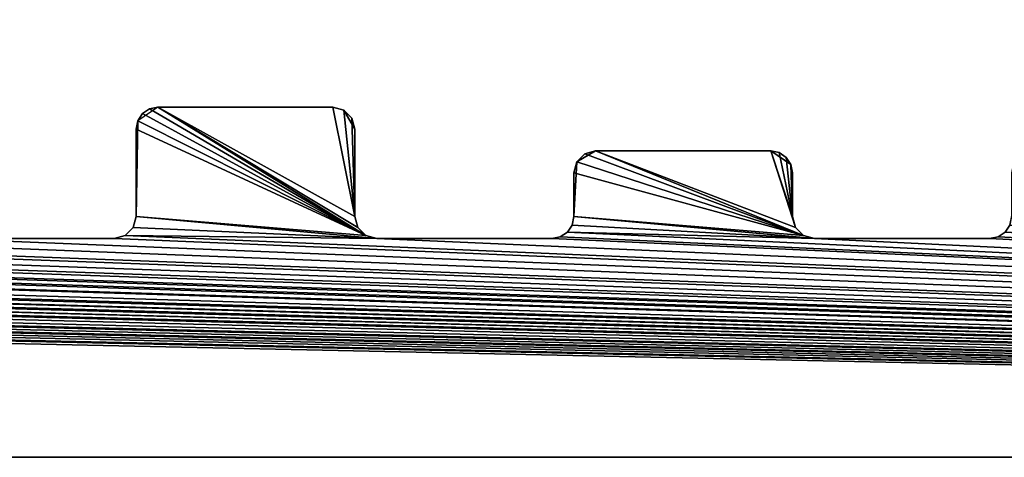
# Model space of a CAD drawing. Extents: x 0 to 122, y 0 to 122.
# Tile 264 of 656: x 60 to 71, y 0 to 5. Entities that reach past the tile are written whole.
import ezdxf

# ---------------------------------------------------------------- set-up
doc = ezdxf.new("R2010")
doc.units = 0
doc.header["$LTSCALE"] = 25.4
doc.layers.get('0').update_dxf_attribs({"color": 13, "linetype": 'CONTINUOUS'})

# ---------------------------------------------------------------- blocks, each defined once
blk = doc.blocks.new('GROOVE-I-7792-7793_STL_2')
at = {"color": 250}
for p, q in [((80.251, -55.25, 125), (80.02, -55.404, 125)), ((80.02, -55.404), (80.074, -55.323)), ((80.02, -55.404), (80.074, -55.323)), ((80.074, -55.323, 125), (80.02, -55.404, 125)), ((80.074, -55.323), (80.155, -55.269)), ((80.074, -55.323), (80.155, -55.269)), ((80.155, -55.269, 125), (80.074, -55.323, 125)), ((80.074, -55.323), (80.074, -55.323, 125)), ((80.074, -55.323), (80.074, -55.323, 125)), ((80.155, -55.269), (80.251, -55.25)), ((80.155, -55.269), (80.251, -55.25)), ((80.251, -55.25, 125), (80.155, -55.269, 125)), ((80.155, -55.269), (80.155, -55.269, 125)), ((80.155, -55.269), (80.155, -55.269, 125)), ((82.251, -55.25, 125), (80.251, -55.25, 125)), ((80.251, -55.25), (82.251, -55.25)), ((80.251, -55.25, 125), (80.251, -55.25)), ((82.251, -55.25, 125), (80.251, -55.25, 125)), ((80.251, -55.25), (82.251, -55.25)), ((80.251, -55.25, 125), (80.251, -55.25)), ((82.376, -55.283, 125), (82.251, -55.25, 125)), ((82.251, -55.25), (82.376, -55.283)), ((82.251, -55.25, 125), (82.251, -55.25)), ((82.251, -55.25), (82.376, -55.283)), ((82.251, -55.25, 125), (82.251, -55.25)), ((82.376, -55.283, 125), (82.251, -55.25, 125)), ((82.376, -55.283, 125), (82.501, -55.5, 125)), ((82.376, -55.283), (82.468, -55.375)), ((82.376, -55.283), (82.468, -55.375)), ((82.376, -55.283), (82.376, -55.283, 125)), ((82.468, -55.375, 125), (82.376, -55.283, 125)), ((82.376, -55.283), (82.376, -55.283, 125)), ((80.02, -55.404, 125), (80.001, -55.5, 125)), ((80.001, -55.5), (80.02, -55.404)), ((80.001, -55.5), (80.02, -55.404)), ((80.02, -55.404, 125), (80.001, -55.5, 125)), ((80.02, -55.404), (80.02, -55.404, 125)), ((80.02, -55.404), (80.02, -55.404, 125)), ((82.468, -55.375), (82.501, -55.5)), ((82.468, -55.375), (82.501, -55.5)), ((82.468, -55.375), (82.468, -55.375, 125)), ((82.501, -55.5, 125), (82.468, -55.375, 125)), ((82.468, -55.375), (82.468, -55.375, 125)), ((80.001, -55.5, 125), (80.001, -56.5, 125)), ((80.001, -56.5), (80.001, -55.5)), ((80.001, -55.5, 125), (80.001, -56.5, 125)), ((80.001, -55.5, 125), (80.001, -55.5)), ((80.001, -56.5), (80.001, -55.5)), ((80.001, -55.5, 125), (80.001, -55.5)), ((82.501, -56.5, 125), (82.501, -55.5, 125)), ((82.501, -55.5), (82.501, -56.5)), ((82.501, -55.5, 125), (82.501, -55.5)), ((82.501, -56.5, 125), (82.501, -55.5, 125)), ((82.501, -55.5), (82.501, -56.5)), ((82.501, -55.5, 125), (82.501, -55.5)), ((85.035, -55.875, 125), (85.251, -55.75, 125)), ((85.126, -55.783), (85.251, -55.75)), ((85.126, -55.783), (85.251, -55.75)), ((85.251, -55.75, 125), (85.126, -55.783, 125)), ((87.251, -55.75, 125), (85.251, -55.75, 125)), ((85.251, -55.75), (87.251, -55.75)), ((85.251, -55.75, 125), (85.251, -55.75)), ((87.251, -55.75, 125), (85.251, -55.75, 125)), ((85.251, -55.75), (87.251, -55.75)), ((85.251, -55.75, 125), (85.251, -55.75)), ((87.251, -55.75, 125), (87.482, -55.904, 125)), ((87.251, -55.75), (87.347, -55.769)), ((87.251, -55.75, 125), (87.251, -55.75)), ((87.251, -55.75), (87.347, -55.769)), ((87.251, -55.75, 125), (87.251, -55.75)), ((87.347, -55.769, 125), (87.251, -55.75, 125)), ((87.347, -55.769), (87.428, -55.823)), ((87.347, -55.769), (87.428, -55.823)), ((87.347, -55.769), (87.347, -55.769, 125)), ((87.428, -55.823, 125), (87.347, -55.769, 125)), ((87.347, -55.769), (87.347, -55.769, 125)), ((85.035, -55.875, 125), (85.001, -56, 125)), ((85.001, -56), (85.035, -55.875)), ((85.001, -56), (85.035, -55.875)), ((85.035, -55.875, 125), (85.001, -56, 125)), ((85.035, -55.875), (85.126, -55.783)), ((85.035, -55.875), (85.126, -55.783)), ((85.126, -55.783, 125), (85.035, -55.875, 125)), ((85.035, -55.875), (85.035, -55.875, 125)), ((85.035, -55.875), (85.035, -55.875, 125)), ((85.126, -55.783), (85.126, -55.783, 125)), ((85.126, -55.783), (85.126, -55.783, 125)), ((87.428, -55.823), (87.482, -55.904)), ((87.428, -55.823), (87.482, -55.904)), ((87.428, -55.823), (87.428, -55.823, 125)), ((87.482, -55.904, 125), (87.428, -55.823, 125)), ((87.428, -55.823), (87.428, -55.823, 125)), ((85.001, -56, 125), (85.001, -56.5, 125)), ((85.001, -56.5), (85.001, -56)), ((85.001, -56, 125), (85.001, -56.5, 125)), ((85.001, -56, 125), (85.001, -56)), ((85.001, -56.5), (85.001, -56)), ((85.001, -56, 125), (85.001, -56)), ((87.501, -56, 125), (87.482, -55.904, 125)), ((87.482, -55.904), (87.501, -56)), ((87.482, -55.904), (87.501, -56)), ((87.482, -55.904), (87.482, -55.904, 125)), ((87.501, -56, 125), (87.482, -55.904, 125)), ((87.482, -55.904), (87.482, -55.904, 125)), ((87.501, -56.5, 125), (87.501, -56, 125)), ((87.501, -56), (87.501, -56.5)), ((87.501, -56, 125), (87.501, -56)), ((87.501, -56.5, 125), (87.501, -56, 125)), ((87.501, -56), (87.501, -56.5)), ((87.501, -56, 125), (87.501, -56)), ((80.001, -56.5, 125), (79.968, -56.625, 125)), ((79.968, -56.625), (80.001, -56.5)), ((79.968, -56.625), (80.001, -56.5)), ((80.001, -56.5, 125), (79.968, -56.625, 125)), ((80.001, -56.5, 125), (80.001, -56.5)), ((80.001, -56.5, 125), (80.001, -56.5)), ((82.535, -56.625, 125), (82.501, -56.5, 125)), ((82.501, -56.5), (82.535, -56.625)), ((82.501, -56.5, 125), (82.501, -56.5)), ((82.501, -56.5), (82.535, -56.625)), ((82.501, -56.5, 125), (82.501, -56.5)), ((82.535, -56.625, 125), (82.501, -56.5, 125)), ((85.001, -56.5, 125), (84.982, -56.596, 125)), ((84.982, -56.596), (85.001, -56.5)), ((84.982, -56.596), (85.001, -56.5)), ((85.001, -56.5, 125), (84.982, -56.596, 125)), ((85.001, -56.5, 125), (85.001, -56.5)), ((85.001, -56.5, 125), (85.001, -56.5)), ((87.535, -56.625, 125), (87.501, -56.5, 125)), ((87.501, -56.5), (87.535, -56.625)), ((87.501, -56.5, 125), (87.501, -56.5)), ((87.501, -56.5), (87.535, -56.625)), ((87.501, -56.5, 125), (87.501, -56.5)), ((87.535, -56.625, 125), (87.501, -56.5, 125)), ((79.968, -56.625, 125), (79.876, -56.717, 125)), ((79.876, -56.717), (79.968, -56.625)), ((79.876, -56.717), (79.968, -56.625)), ((79.968, -56.625, 125), (79.876, -56.717, 125)), ((79.968, -56.625), (79.968, -56.625, 125)), ((79.968, -56.625), (79.968, -56.625, 125)), ((82.626, -56.717, 125), (82.535, -56.625, 125)), ((82.535, -56.625), (82.626, -56.717)), ((82.535, -56.625), (82.626, -56.717)), ((82.535, -56.625), (82.535, -56.625, 125)), ((82.626, -56.717, 125), (82.535, -56.625, 125)), ((82.535, -56.625), (82.535, -56.625, 125)), ((84.928, -56.677, 125), (84.847, -56.731, 125)), ((84.847, -56.731), (84.928, -56.677)), ((84.847, -56.731), (84.928, -56.677)), ((84.928, -56.677, 125), (84.847, -56.731, 125)), ((84.982, -56.596, 125), (84.928, -56.677, 125)), ((84.928, -56.677), (84.982, -56.596)), ((84.928, -56.677), (84.982, -56.596)), ((84.982, -56.596, 125), (84.928, -56.677, 125)), ((84.928, -56.677), (84.928, -56.677, 125)), ((84.928, -56.677), (84.928, -56.677, 125)), ((84.982, -56.596), (84.982, -56.596, 125)), ((84.982, -56.596), (84.982, -56.596, 125)), ((87.626, -56.717, 125), (87.535, -56.625, 125)), ((87.535, -56.625), (87.626, -56.717)), ((87.535, -56.625), (87.626, -56.717)), ((87.535, -56.625), (87.535, -56.625, 125)), ((87.626, -56.717, 125), (87.535, -56.625, 125)), ((87.535, -56.625), (87.535, -56.625, 125)), ((89.928, -56.677, 125), (89.847, -56.731, 125)), ((89.847, -56.731), (89.928, -56.677)), ((89.847, -56.731), (89.928, -56.677)), ((89.928, -56.677, 125), (89.847, -56.731, 125)), ((79.751, -56.75, 125), (77.751, -56.75, 125)), ((77.751, -56.75), (79.751, -56.75)), ((79.751, -56.75, 125), (77.751, -56.75, 125)), ((77.751, -56.75), (79.751, -56.75)), ((79.876, -56.717, 125), (79.751, -56.75, 125)), ((79.751, -56.75), (79.876, -56.717)), ((79.751, -56.75), (79.876, -56.717)), ((79.876, -56.717, 125), (79.751, -56.75, 125)), ((79.751, -56.75, 125), (79.751, -56.75)), ((79.751, -56.75, 125), (79.751, -56.75)), ((79.876, -56.717), (79.876, -56.717, 125)), ((79.876, -56.717), (79.876, -56.717, 125)), ((82.751, -56.75, 125), (82.626, -56.717, 125)), ((82.626, -56.717), (82.751, -56.75)), ((82.626, -56.717), (82.751, -56.75)), ((82.626, -56.717), (82.626, -56.717, 125)), ((82.751, -56.75, 125), (82.626, -56.717, 125)), ((82.626, -56.717), (82.626, -56.717, 125)), ((84.751, -56.75, 125), (82.751, -56.75, 125)), ((82.751, -56.75), (84.751, -56.75)), ((82.751, -56.75, 125), (82.751, -56.75)), ((84.751, -56.75, 125), (82.751, -56.75, 125)), ((82.751, -56.75), (84.751, -56.75)), ((82.751, -56.75, 125), (82.751, -56.75)), ((84.847, -56.731, 125), (84.751, -56.75, 125)), ((84.751, -56.75), (84.847, -56.731)), ((84.751, -56.75), (84.847, -56.731)), ((84.847, -56.731, 125), (84.751, -56.75, 125)), ((84.751, -56.75, 125), (84.751, -56.75)), ((84.751, -56.75, 125), (84.751, -56.75)), ((84.847, -56.731), (84.847, -56.731, 125)), ((84.847, -56.731), (84.847, -56.731, 125)), ((87.751, -56.75, 125), (87.626, -56.717, 125)), ((87.626, -56.717), (87.751, -56.75)), ((87.626, -56.717), (87.751, -56.75)), ((87.626, -56.717), (87.626, -56.717, 125)), ((87.751, -56.75, 125), (87.626, -56.717, 125)), ((87.626, -56.717), (87.626, -56.717, 125)), ((89.751, -56.75, 125), (87.751, -56.75, 125)), ((87.751, -56.75), (89.751, -56.75)), ((87.751, -56.75, 125), (87.751, -56.75)), ((89.751, -56.75, 125), (87.751, -56.75, 125)), ((87.751, -56.75), (89.751, -56.75)), ((87.751, -56.75, 125), (87.751, -56.75)), ((89.847, -56.731, 125), (89.751, -56.75, 125)), ((89.751, -56.75), (89.847, -56.731)), ((89.751, -56.75), (89.847, -56.731)), ((89.847, -56.731, 125), (89.751, -56.75, 125)), ((89.751, -56.75, 125), (89.751, -56.75)), ((89.751, -56.75, 125), (89.751, -56.75)), ((89.847, -56.731), (89.847, -56.731, 125)), ((89.847, -56.731), (89.847, -56.731, 125)), ((18.501, -59.25, 125), (139.501, -59.25, 125)), ((139.501, -59.25), (18.501, -59.25)), ((18.501, -59.25, 125), (139.501, -59.25, 125)), ((139.501, -59.25), (18.501, -59.25))]:
    blk.add_line(p, q, dxfattribs=at)
mesh = blk.add_polyface(dxfattribs=at)
corners = [(22.251, -56.75, 125), (18.501, -59.25, 125), (139.501, -59.25, 125), (24.751, -56.75, 125), (24.847, -56.731, 125), (24.928, -56.677, 125), (30.251, -56.75, 125), (32.251, -56.75, 125), (32.347, -56.731, 125), (35.251, -56.75, 125), (55.155, -55.769, 125), (60.251, -56.75, 125), (60.155, -56.731, 125), (57.468, -55.625, 125), (57.501, -55.5, 125), (60.074, -56.677, 125), (57.501, -54.5, 125), (57.535, -54.375, 125), (57.751, -54.25, 125), (60.02, -56.596, 125), (60.001, -56.5, 125), (59.751, -54.25, 125), (59.982, -54.404, 125), (62.428, -56.677, 125), (65.251, -56.75, 125), (62.482, -56.596, 125), (62.501, -56.5, 125), (65.155, -56.731, 125), (62.501, -55, 125), (65.074, -56.677, 125), (62.655, -54.769, 125), (62.751, -54.75, 125), (65.02, -56.596, 125), (65.001, -56.5, 125), (64.751, -54.75, 125), (64.876, -54.783, 125), (67.376, -56.717, 125), (70.251, -56.75, 125), (67.468, -56.625, 125), (67.501, -56.5, 125), (70.155, -56.731, 125), (67.501, -56, 125), (67.52, -55.904, 125), (67.751, -55.75, 125), (70.074, -56.677, 125), (70.02, -56.596, 125), (69.751, -55.75, 125), (70.001, -56.5, 125), (69.928, -55.823, 125), (70.001, -56, 125), (65.001, -55, 125), (60.001, -54.5, 125)]
mesh.append_faces([[corners[k] for k in face] for face in [(0, 2, 3), (3, 2, 4), (4, 2, 5), (6, 2, 7), (7, 2, 8), (13, 12, 14), (16, 15, 17), (17, 15, 18), (21, 20, 22), (23, 24, 25), (25, 24, 26), (26, 27, 28), (28, 29, 30), (30, 29, 31), (31, 33, 34), (34, 33, 35), (36, 37, 38), (38, 37, 39), (39, 40, 41), (41, 40, 42), (42, 40, 43), (43, 45, 46), (46, 47, 48)]], dxfattribs={"vtx0": -1, "vtx1": -1, "color": 250})
mesh.append_faces([[corners[k] for k in face] for face in [(5, 2, 6), (8, 2, 9)]], dxfattribs={"vtx0": -1, "vtx1": -1, "vtx2": -1, "color": 250})
mesh.append_faces([[corners[k] for k in face] for face in [(0, 1, 2), (10, 11, 12), (14, 12, 15), (18, 15, 19), (18, 19, 20), (26, 24, 27), (28, 27, 29), (31, 29, 32), (31, 32, 33), (39, 37, 40), (43, 40, 44), (43, 44, 45), (46, 45, 47)]], dxfattribs={"vtx0": -1, "vtx2": -1, "color": 250})
mesh.append_faces([[corners[k] for k in face] for face in [(49, 48, 47), (50, 35, 33), (51, 22, 20)]], dxfattribs={"vtx1": -1, "color": 250})
mesh = blk.add_polyface(dxfattribs=at)
corners = [(55.02, -55.904), (55.001, -56.5), (55.001, -56), (57.535, -54.375), (57.501, -55.5), (57.501, -54.5), (62.52, -54.904), (62.501, -56.5), (62.501, -55), (18.501, -59.25), (22.251, -56.75), (139.501, -59.25), (24.751, -56.75), (24.847, -56.731), (24.928, -56.677), (30.251, -56.75), (52.751, -56.75), (50.001, -56.5), (52.655, -56.731), (50.251, -55.25), (52.574, -56.677), (52.52, -56.596), (52.251, -55.25), (52.501, -56.5), (52.347, -55.269), (52.428, -55.323), (52.482, -55.404), (52.501, -55.5), (60.251, -56.75), (54.982, -56.596), (55.074, -55.823), (55.155, -55.769), (60.155, -56.731), (55.251, -55.75), (57.251, -55.75), (57.376, -55.717), (57.468, -55.625), (60.074, -56.677), (57.626, -54.283), (57.751, -54.25), (60.02, -56.596), (60.001, -56.5), (59.751, -54.25), (59.847, -54.269), (59.928, -54.323), (59.982, -54.404), (60.001, -54.5), (65.251, -56.75), (62.428, -56.677), (62.482, -56.596), (65.155, -56.731), (65.074, -56.677), (62.574, -54.823), (62.655, -54.769), (62.751, -54.75), (65.02, -56.596), (65.001, -56.5), (64.751, -54.75), (64.876, -54.783), (64.968, -54.875)]
mesh.append_faces([[corners[k] for k in face] for face in [(0, 1, 2), (3, 4, 5), (6, 7, 8), (23, 26, 27), (41, 45, 46)]], dxfattribs={"vtx0": -1, "color": 250})
mesh.append_faces([[corners[k] for k in face] for face in [(9, 10, 11), (16, 17, 18), (18, 19, 20), (21, 22, 23), (28, 31, 32), (32, 4, 37), (37, 39, 40), (40, 39, 41), (47, 7, 50), (50, 7, 51), (51, 54, 55), (55, 54, 56)]], dxfattribs={"vtx0": -1, "vtx1": -1, "color": 250})
mesh.append_faces([[corners[k] for k in face] for face in [(11, 14, 15), (28, 1, 0), (37, 4, 3), (51, 7, 6)]], dxfattribs={"vtx0": -1, "vtx1": -1, "vtx2": -1, "color": 250})
mesh.append_faces([[corners[k] for k in face] for face in [(11, 10, 12), (11, 12, 13), (11, 13, 14), (23, 22, 24), (23, 24, 25), (23, 25, 26), (28, 29, 1), (28, 0, 30), (28, 30, 31), (32, 31, 33), (32, 33, 34), (32, 34, 35), (32, 35, 36), (32, 36, 4), (37, 3, 38), (37, 38, 39), (41, 39, 42), (41, 42, 43), (41, 43, 44), (41, 44, 45), (47, 48, 49), (47, 49, 7), (51, 6, 52), (51, 52, 53), (51, 53, 54), (56, 54, 57), (56, 57, 58), (56, 58, 59)]], dxfattribs={"vtx0": -1, "vtx2": -1, "color": 250})
mesh = blk.add_polyface(dxfattribs=at)
corners = [(54.982, -56.596, 125), (139.501, -59.25, 125), (60.251, -56.75, 125), (62.251, -56.75, 125), (62.347, -56.731, 125), (62.428, -56.677, 125), (65.251, -56.75, 125), (67.251, -56.75, 125), (67.376, -56.717, 125), (70.251, -56.75, 125), (72.251, -56.75, 125), (72.376, -56.717, 125), (72.468, -56.625, 125), (84.928, -56.677, 125), (87.751, -56.75, 125), (84.982, -56.596, 125), (85.001, -56.5, 125), (87.626, -56.717, 125), (85.001, -56, 125), (85.035, -55.875, 125), (85.251, -55.75, 125), (87.535, -56.625, 125), (87.251, -55.75, 125), (87.501, -56.5, 125), (87.482, -55.904, 125), (90.001, -56.5, 125), (95.251, -56.75, 125), (90.001, -56, 125), (90.02, -55.904, 125), (90.074, -55.823, 125), (90.155, -55.769, 125), (95.155, -56.731, 125), (90.251, -55.75, 125), (92.251, -55.75, 125), (92.376, -55.717, 125), (92.468, -55.625, 125), (92.501, -55.5, 125), (95.074, -56.677, 125), (92.501, -54.5, 125), (92.535, -54.375, 125), (92.751, -54.25, 125), (95.02, -56.596, 125), (95.001, -56.5, 125), (94.751, -54.25, 125), (94.876, -54.283, 125), (95.001, -54.5, 125), (87.501, -56, 125)]
mesh.append_faces([[corners[k] for k in face] for face in [(2, 1, 3), (3, 1, 4), (4, 1, 5), (6, 1, 7), (7, 1, 8), (9, 1, 10), (10, 1, 11), (11, 1, 12), (13, 14, 15), (15, 14, 16), (16, 17, 18), (18, 17, 19), (19, 17, 20), (20, 21, 22), (22, 23, 24), (25, 26, 27), (27, 26, 28), (28, 26, 29), (29, 26, 30), (30, 31, 32), (32, 31, 33), (33, 31, 34), (34, 31, 35), (35, 31, 36), (36, 37, 38), (38, 37, 39), (39, 37, 40), (40, 42, 43), (43, 42, 44)]], dxfattribs={"vtx0": -1, "vtx1": -1, "color": 250})
mesh.append_faces([[corners[k] for k in face] for face in [(0, 1, 2), (5, 1, 6), (8, 1, 9)]], dxfattribs={"vtx0": -1, "vtx1": -1, "vtx2": -1, "color": 250})
mesh.append_faces([[corners[k] for k in face] for face in [(16, 14, 17), (20, 17, 21), (22, 21, 23), (30, 26, 31), (36, 31, 37), (40, 37, 41), (40, 41, 42)]], dxfattribs={"vtx0": -1, "vtx2": -1, "color": 250})
mesh.append_faces([[corners[k] for k in face] for face in [(45, 44, 42), (46, 24, 23)]], dxfattribs={"vtx1": -1, "color": 250})
mesh = blk.add_polyface(dxfattribs=at)
corners = [(85.035, -55.875), (85.001, -56.5), (85.001, -56), (92.535, -54.375), (92.501, -55.5), (92.501, -54.5), (97.535, -55.875), (97.501, -56.5), (97.501, -56), (139.501, -59.25), (54.982, -56.596), (60.251, -56.75), (62.251, -56.75), (62.347, -56.731), (62.428, -56.677), (65.251, -56.75), (67.251, -56.75), (67.376, -56.717), (70.251, -56.75), (77.751, -56.75), (79.751, -56.75), (87.751, -56.75), (84.928, -56.677), (84.982, -56.596), (87.626, -56.717), (85.126, -55.783), (85.251, -55.75), (87.535, -56.625), (87.251, -55.75), (87.501, -56.5), (87.347, -55.769), (87.428, -55.823), (87.482, -55.904), (87.501, -56), (95.251, -56.75), (89.982, -56.596), (90.155, -55.769), (95.155, -56.731), (90.251, -55.75), (92.251, -55.75), (92.376, -55.717), (92.468, -55.625), (95.074, -56.677), (92.626, -54.283), (92.751, -54.25), (95.02, -56.596), (95.001, -56.5), (94.751, -54.25), (94.876, -54.283), (94.968, -54.375), (95.001, -54.5), (100.251, -56.75), (97.482, -56.596), (100.155, -56.731), (97.626, -55.783), (97.751, -55.75), (100.074, -56.677), (100.02, -56.596), (99.751, -55.75)]
mesh.append_faces([[corners[k] for k in face] for face in [(0, 1, 2), (3, 4, 5), (6, 7, 8), (29, 32, 33), (46, 49, 50)]], dxfattribs={"vtx0": -1, "color": 250})
mesh.append_faces([[corners[k] for k in face] for face in [(21, 1, 24), (24, 26, 27), (27, 28, 29), (34, 36, 37), (37, 4, 42), (42, 44, 45), (45, 44, 46), (56, 55, 57)]], dxfattribs={"vtx0": -1, "vtx1": -1, "color": 250})
mesh.append_faces([[corners[k] for k in face] for face in [(9, 10, 11), (9, 14, 15), (9, 17, 18), (24, 1, 0), (42, 4, 3), (53, 7, 6)]], dxfattribs={"vtx0": -1, "vtx1": -1, "vtx2": -1, "color": 250})
mesh.append_faces([[corners[k] for k in face] for face in [(9, 11, 12), (9, 12, 13), (9, 13, 14), (9, 15, 16), (9, 16, 17), (9, 18, 19), (9, 19, 20), (21, 22, 23), (21, 23, 1), (24, 0, 25), (24, 25, 26), (27, 26, 28), (29, 28, 30), (29, 30, 31), (29, 31, 32), (34, 35, 36), (37, 36, 38), (37, 38, 39), (37, 39, 40), (37, 40, 41), (37, 41, 4), (42, 3, 43), (42, 43, 44), (46, 44, 47), (46, 47, 48), (46, 48, 49), (51, 52, 7), (53, 6, 54), (53, 54, 55), (57, 55, 58)]], dxfattribs={"vtx0": -1, "vtx2": -1, "color": 250})
mesh = blk.add_polyface(dxfattribs=at)
corners = [(67.52, -55.904), (67.501, -56.5), (67.501, -56), (80.02, -55.404), (80.001, -56.5), (80.001, -55.5), (139.501, -59.25), (30.251, -56.75), (32.251, -56.75), (32.347, -56.731), (35.251, -56.75), (37.251, -56.75), (37.347, -56.731), (37.428, -56.677), (42.751, -56.75), (44.751, -56.75), (44.847, -56.731), (44.928, -56.677), (47.751, -56.75), (49.751, -56.75), (49.847, -56.731), (49.928, -56.677), (52.751, -56.75), (54.751, -56.75), (54.847, -56.731), (54.928, -56.677), (54.982, -56.596), (65.001, -56.5), (64.968, -54.875), (65.001, -55), (70.251, -56.75), (67.376, -56.717), (67.468, -56.625), (70.155, -56.731), (67.574, -55.823), (67.655, -55.769), (67.751, -55.75), (70.074, -56.677), (70.02, -56.596), (69.751, -55.75), (69.847, -55.769), (70.001, -56.5), (69.928, -55.823), (69.982, -55.904), (70.001, -56), (82.751, -56.75), (79.876, -56.717), (79.968, -56.625), (82.626, -56.717), (80.074, -55.323), (80.155, -55.269), (80.251, -55.25), (82.535, -56.625), (82.501, -56.5), (82.251, -55.25), (82.376, -55.283), (82.468, -55.375), (82.501, -55.5)]
mesh.append_faces([[corners[k] for k in face] for face in [(0, 1, 2), (3, 4, 5), (27, 28, 29), (41, 43, 44), (53, 56, 57)]], dxfattribs={"vtx0": -1, "color": 250})
mesh.append_faces([[corners[k] for k in face] for face in [(30, 1, 33), (33, 36, 37), (37, 36, 38), (38, 40, 41), (45, 4, 48), (48, 51, 52), (52, 51, 53)]], dxfattribs={"vtx0": -1, "vtx1": -1, "color": 250})
mesh.append_faces([[corners[k] for k in face] for face in [(6, 9, 10), (6, 13, 14), (6, 17, 18), (6, 21, 22), (33, 1, 0), (48, 4, 3)]], dxfattribs={"vtx0": -1, "vtx1": -1, "vtx2": -1, "color": 250})
mesh.append_faces([[corners[k] for k in face] for face in [(6, 7, 8), (6, 8, 9), (6, 10, 11), (6, 11, 12), (6, 12, 13), (6, 14, 15), (6, 15, 16), (6, 16, 17), (6, 18, 19), (6, 19, 20), (6, 20, 21), (6, 22, 23), (6, 23, 24), (6, 24, 25), (6, 25, 26), (30, 31, 32), (30, 32, 1), (33, 0, 34), (33, 34, 35), (33, 35, 36), (38, 36, 39), (38, 39, 40), (41, 40, 42), (41, 42, 43), (45, 46, 47), (45, 47, 4), (48, 3, 49), (48, 49, 50), (48, 50, 51), (53, 51, 54), (53, 54, 55), (53, 55, 56)]], dxfattribs={"vtx0": -1, "vtx2": -1, "color": 250})
mesh = blk.add_polyface(dxfattribs=at)
corners = [(107.52, -55.904), (107.501, -56.5), (107.501, -56), (112.535, -54.875), (112.501, -56.5), (112.501, -55), (139.501, -59.25), (79.751, -56.75), (79.876, -56.717), (82.751, -56.75), (84.751, -56.75), (84.847, -56.731), (84.928, -56.677), (87.751, -56.75), (89.751, -56.75), (89.847, -56.731), (89.928, -56.677), (89.982, -56.596), (95.251, -56.75), (97.251, -56.75), (97.347, -56.731), (97.428, -56.677), (97.482, -56.596), (100.251, -56.75), (97.501, -56.5), (100.155, -56.731), (97.751, -55.75), (100.074, -56.677), (100.02, -56.596), (99.751, -55.75), (99.847, -55.769), (100.001, -56.5), (99.928, -55.823), (99.982, -55.904), (100.001, -56), (105.251, -56.75), (102.468, -56.625), (102.574, -56.323), (102.655, -56.269), (105.155, -56.731), (102.751, -56.25), (105.074, -56.677), (104.751, -56.25), (105.02, -56.596), (104.847, -56.269), (104.928, -56.323), (104.982, -56.404), (110.251, -56.75), (107.482, -56.596), (110.155, -56.731), (107.574, -55.823), (107.655, -55.769), (107.751, -55.75), (110.074, -56.677), (110.02, -56.596), (109.751, -55.75), (110.001, -56.5), (109.876, -55.783), (109.968, -55.875), (110.001, -56), (115.126, -56.217), (112.626, -54.783)]
mesh.append_faces([[corners[k] for k in face] for face in [(0, 1, 2), (3, 4, 5), (31, 33, 34), (43, 45, 46), (56, 58, 59)]], dxfattribs={"vtx0": -1, "color": 250})
mesh.append_faces([[corners[k] for k in face] for face in [(23, 24, 25), (25, 26, 27), (28, 30, 31), (35, 38, 39), (39, 40, 41), (41, 42, 43), (47, 1, 49), (49, 52, 53), (53, 52, 54), (54, 55, 56)]], dxfattribs={"vtx0": -1, "vtx1": -1, "color": 250})
mesh.append_faces([[corners[k] for k in face] for face in [(6, 8, 9), (6, 12, 13), (6, 17, 18), (6, 22, 23), (49, 1, 0), (60, 4, 3)]], dxfattribs={"vtx0": -1, "vtx1": -1, "vtx2": -1, "color": 250})
mesh.append_faces([[corners[k] for k in face] for face in [(6, 7, 8), (6, 9, 10), (6, 10, 11), (6, 11, 12), (6, 13, 14), (6, 14, 15), (6, 15, 16), (6, 16, 17), (6, 18, 19), (6, 19, 20), (6, 20, 21), (6, 21, 22), (28, 29, 30), (31, 30, 32), (31, 32, 33), (35, 36, 37), (35, 37, 38), (39, 38, 40), (41, 40, 42), (43, 42, 44), (43, 44, 45), (47, 48, 1), (49, 0, 50), (49, 50, 51), (49, 51, 52), (54, 52, 55), (56, 55, 57), (56, 57, 58), (60, 3, 61)]], dxfattribs={"vtx0": -1, "vtx2": -1, "color": 250})
mesh = blk.add_polyface(dxfattribs=at)
corners = [(35.251, -56.75, 125), (139.501, -59.25, 125), (37.251, -56.75, 125), (42.751, -56.75, 125), (44.751, -56.75, 125), (44.847, -56.731, 125), (44.928, -56.677, 125), (47.751, -56.75, 125), (49.751, -56.75, 125), (49.847, -56.731, 125), (49.928, -56.677, 125), (52.751, -56.75, 125), (54.751, -56.75, 125), (54.847, -56.731, 125), (54.928, -56.677, 125), (54.982, -56.596, 125), (72.468, -56.625, 125), (77.751, -56.75, 125), (72.501, -56.5, 125), (77.655, -56.731, 125), (75.251, -56.25, 125), (75.126, -56.217, 125), (72.501, -55.5, 125), (72.535, -55.375, 125), (72.751, -55.25, 125), (75.035, -56.125, 125), (74.751, -55.25, 125), (75.001, -56, 125), (74.876, -55.283, 125), (77.574, -56.677, 125), (77.251, -56.25, 125), (77.52, -56.596, 125), (77.482, -56.404, 125), (79.876, -56.717, 125), (82.751, -56.75, 125), (79.968, -56.625, 125), (80.001, -56.5, 125), (82.626, -56.717, 125), (80.001, -55.5, 125), (80.02, -55.404, 125), (80.251, -55.25, 125), (82.535, -56.625, 125), (82.501, -56.5, 125), (82.251, -55.25, 125), (82.376, -55.283, 125), (82.501, -55.5, 125), (75.001, -55.5, 125)]
mesh.append_faces([[corners[k] for k in face] for face in [(30, 31, 32)]], dxfattribs={"vtx0": -1, "color": 250})
mesh.append_faces([[corners[k] for k in face] for face in [(0, 1, 2), (3, 1, 4), (4, 1, 5), (5, 1, 6), (7, 1, 8), (8, 1, 9), (9, 1, 10), (11, 1, 12), (12, 1, 13), (13, 1, 14), (14, 1, 15), (16, 17, 18), (18, 21, 22), (22, 21, 23), (23, 21, 24), (24, 25, 26), (26, 27, 28), (20, 29, 30), (33, 34, 35), (35, 34, 36), (36, 37, 38), (38, 37, 39), (39, 37, 40), (40, 42, 43), (43, 42, 44)]], dxfattribs={"vtx0": -1, "vtx1": -1, "color": 250})
mesh.append_faces([[corners[k] for k in face] for face in [(2, 1, 3), (6, 1, 7), (10, 1, 11), (18, 19, 20)]], dxfattribs={"vtx0": -1, "vtx1": -1, "vtx2": -1, "color": 250})
mesh.append_faces([[corners[k] for k in face] for face in [(18, 17, 19), (18, 20, 21), (24, 21, 25), (26, 25, 27), (20, 19, 29), (30, 29, 31), (36, 34, 37), (40, 37, 41), (40, 41, 42)]], dxfattribs={"vtx0": -1, "vtx2": -1, "color": 250})
mesh.append_faces([[corners[k] for k in face] for face in [(45, 44, 42), (46, 28, 27)]], dxfattribs={"vtx1": -1, "color": 250})
mesh = blk.add_polyface(dxfattribs=at)
corners = [(80.074, -55.323, 125), (80.02, -55.404), (80.02, -55.404, 125), (80.074, -55.323)]
mesh.append_faces([[corners[k] for k in face] for face in [(0, 1, 2), (1, 0, 3)]], dxfattribs={"vtx0": -1, "color": 250})
mesh = blk.add_polyface(dxfattribs=at)
corners = [(80.074, -55.323, 125), (80.155, -55.269), (80.074, -55.323), (80.155, -55.269, 125)]
mesh.append_faces([[corners[k] for k in face] for face in [(0, 1, 2), (1, 0, 3)]], dxfattribs={"vtx0": -1, "color": 250})
mesh = blk.add_polyface(dxfattribs=at)
corners = [(80.155, -55.269, 125), (80.251, -55.25), (80.155, -55.269), (80.251, -55.25, 125)]
mesh.append_faces([[corners[k] for k in face] for face in [(0, 1, 2), (1, 0, 3)]], dxfattribs={"vtx0": -1, "color": 250})
mesh = blk.add_polyface(dxfattribs=at)
corners = [(80.251, -55.25, 125), (82.251, -55.25), (80.251, -55.25), (82.251, -55.25, 125)]
mesh.append_faces([[corners[k] for k in face] for face in [(0, 1, 2), (1, 0, 3)]], dxfattribs={"vtx0": -1, "color": 250})
mesh = blk.add_polyface(dxfattribs=at)
corners = [(82.251, -55.25, 125), (82.376, -55.283), (82.251, -55.25), (82.376, -55.283, 125)]
mesh.append_faces([[corners[k] for k in face] for face in [(0, 1, 2), (1, 0, 3)]], dxfattribs={"vtx0": -1, "color": 250})
mesh = blk.add_polyface(dxfattribs=at)
corners = [(82.376, -55.283), (82.468, -55.375, 125), (82.468, -55.375), (82.376, -55.283, 125)]
mesh.append_faces([[corners[k] for k in face] for face in [(0, 1, 2), (1, 0, 3)]], dxfattribs={"vtx0": -1, "color": 250})
mesh = blk.add_polyface(dxfattribs=at)
corners = [(80.02, -55.404, 125), (80.001, -55.5), (80.001, -55.5, 125), (80.02, -55.404)]
mesh.append_faces([[corners[k] for k in face] for face in [(0, 1, 2), (1, 0, 3)]], dxfattribs={"vtx0": -1, "color": 250})
mesh = blk.add_polyface(dxfattribs=at)
corners = [(82.468, -55.375), (82.501, -55.5, 125), (82.501, -55.5), (82.468, -55.375, 125)]
mesh.append_faces([[corners[k] for k in face] for face in [(0, 1, 2), (1, 0, 3)]], dxfattribs={"vtx0": -1, "color": 250})
mesh = blk.add_polyface(dxfattribs=at)
corners = [(80.001, -55.5, 125), (80.001, -56.5), (80.001, -56.5, 125), (80.001, -55.5)]
mesh.append_faces([[corners[k] for k in face] for face in [(0, 1, 2), (1, 0, 3)]], dxfattribs={"vtx0": -1, "color": 250})
mesh = blk.add_polyface(dxfattribs=at)
corners = [(82.501, -55.5), (82.501, -56.5, 125), (82.501, -56.5), (82.501, -55.5, 125)]
mesh.append_faces([[corners[k] for k in face] for face in [(0, 1, 2), (1, 0, 3)]], dxfattribs={"vtx0": -1, "color": 250})
mesh = blk.add_polyface(dxfattribs=at)
corners = [(72.468, -56.625, 125), (139.501, -59.25, 125), (77.751, -56.75, 125), (79.751, -56.75, 125), (79.876, -56.717, 125), (82.751, -56.75, 125), (84.751, -56.75, 125), (84.847, -56.731, 125), (84.928, -56.677, 125), (87.751, -56.75, 125), (89.751, -56.75, 125), (89.847, -56.731, 125), (89.928, -56.677, 125), (89.982, -56.596, 125), (90.001, -56.5, 125), (95.251, -56.75, 125), (97.482, -56.596, 125), (100.251, -56.75, 125), (97.501, -56.5, 125), (100.155, -56.731, 125), (97.501, -56, 125), (97.535, -55.875, 125), (97.751, -55.75, 125), (100.074, -56.677, 125), (100.02, -56.596, 125), (99.751, -55.75, 125), (100.001, -56.5, 125), (99.928, -55.823, 125), (102.468, -56.625, 125), (105.251, -56.75, 125), (102.501, -56.5, 125), (102.655, -56.269, 125), (105.155, -56.731, 125), (102.751, -56.25, 125), (105.074, -56.677, 125), (104.751, -56.25, 125), (105.02, -56.596, 125), (104.847, -56.269, 125), (105.001, -56.5, 125), (107.482, -56.596, 125), (110.251, -56.75, 125), (107.501, -56.5, 125), (110.155, -56.731, 125), (107.501, -56, 125), (107.655, -55.769, 125), (107.751, -55.75, 125), (110.074, -56.677, 125), (110.02, -56.596, 125), (109.751, -55.75, 125), (100.001, -56, 125)]
mesh.append_faces([[corners[k] for k in face] for face in [(37, 36, 38)]], dxfattribs={"vtx0": -1, "color": 250})
mesh.append_faces([[corners[k] for k in face] for face in [(2, 1, 3), (3, 1, 4), (5, 1, 6), (6, 1, 7), (7, 1, 8), (9, 1, 10), (10, 1, 11), (11, 1, 12), (12, 1, 13), (13, 1, 14), (16, 17, 18), (18, 19, 20), (20, 19, 21), (21, 19, 22), (22, 24, 25), (25, 26, 27), (28, 29, 30), (30, 29, 31), (31, 32, 33), (33, 34, 35), (35, 36, 37), (39, 40, 41), (41, 42, 43), (43, 42, 44), (44, 42, 45), (45, 47, 48)]], dxfattribs={"vtx0": -1, "vtx1": -1, "color": 250})
mesh.append_faces([[corners[k] for k in face] for face in [(0, 1, 2), (4, 1, 5), (8, 1, 9), (14, 1, 15)]], dxfattribs={"vtx0": -1, "vtx1": -1, "vtx2": -1, "color": 250})
mesh.append_faces([[corners[k] for k in face] for face in [(18, 17, 19), (22, 19, 23), (22, 23, 24), (25, 24, 26), (31, 29, 32), (33, 32, 34), (35, 34, 36), (41, 40, 42), (45, 46, 47)]], dxfattribs={"vtx0": -1, "vtx2": -1, "color": 250})
mesh.append_faces([[corners[k] for k in face] for face in [(49, 27, 26)]], dxfattribs={"vtx1": -1, "color": 250})
mesh = blk.add_polyface(dxfattribs=at)
corners = [(85.126, -55.783, 125), (85.251, -55.75), (85.126, -55.783), (85.251, -55.75, 125)]
mesh.append_faces([[corners[k] for k in face] for face in [(0, 1, 2), (1, 0, 3)]], dxfattribs={"vtx0": -1, "color": 250})
mesh = blk.add_polyface(dxfattribs=at)
corners = [(85.251, -55.75, 125), (87.251, -55.75), (85.251, -55.75), (87.251, -55.75, 125)]
mesh.append_faces([[corners[k] for k in face] for face in [(0, 1, 2), (1, 0, 3)]], dxfattribs={"vtx0": -1, "color": 250})
mesh = blk.add_polyface(dxfattribs=at)
corners = [(87.251, -55.75, 125), (87.347, -55.769), (87.251, -55.75), (87.347, -55.769, 125)]
mesh.append_faces([[corners[k] for k in face] for face in [(0, 1, 2), (1, 0, 3)]], dxfattribs={"vtx0": -1, "color": 250})
mesh = blk.add_polyface(dxfattribs=at)
corners = [(87.347, -55.769, 125), (87.428, -55.823), (87.347, -55.769), (87.428, -55.823, 125)]
mesh.append_faces([[corners[k] for k in face] for face in [(0, 1, 2), (1, 0, 3)]], dxfattribs={"vtx0": -1, "color": 250})
mesh = blk.add_polyface(dxfattribs=at)
corners = [(85.035, -55.875, 125), (85.001, -56), (85.001, -56, 125), (85.035, -55.875)]
mesh.append_faces([[corners[k] for k in face] for face in [(0, 1, 2), (1, 0, 3)]], dxfattribs={"vtx0": -1, "color": 250})
mesh = blk.add_polyface(dxfattribs=at)
corners = [(85.126, -55.783, 125), (85.035, -55.875), (85.035, -55.875, 125), (85.126, -55.783)]
mesh.append_faces([[corners[k] for k in face] for face in [(0, 1, 2), (1, 0, 3)]], dxfattribs={"vtx0": -1, "color": 250})
mesh = blk.add_polyface(dxfattribs=at)
corners = [(87.428, -55.823), (87.482, -55.904, 125), (87.482, -55.904), (87.428, -55.823, 125)]
mesh.append_faces([[corners[k] for k in face] for face in [(0, 1, 2), (1, 0, 3)]], dxfattribs={"vtx0": -1, "color": 250})
mesh = blk.add_polyface(dxfattribs=at)
corners = [(85.001, -56, 125), (85.001, -56.5), (85.001, -56.5, 125), (85.001, -56)]
mesh.append_faces([[corners[k] for k in face] for face in [(0, 1, 2), (1, 0, 3)]], dxfattribs={"vtx0": -1, "color": 250})
mesh = blk.add_polyface(dxfattribs=at)
corners = [(87.482, -55.904), (87.501, -56, 125), (87.501, -56), (87.482, -55.904, 125)]
mesh.append_faces([[corners[k] for k in face] for face in [(0, 1, 2), (1, 0, 3)]], dxfattribs={"vtx0": -1, "color": 250})
mesh = blk.add_polyface(dxfattribs=at)
corners = [(87.501, -56), (87.501, -56.5, 125), (87.501, -56.5), (87.501, -56, 125)]
mesh.append_faces([[corners[k] for k in face] for face in [(0, 1, 2), (1, 0, 3)]], dxfattribs={"vtx0": -1, "color": 250})
mesh = blk.add_polyface(dxfattribs=at)
corners = [(80.001, -56.5, 125), (79.968, -56.625), (79.968, -56.625, 125), (80.001, -56.5)]
mesh.append_faces([[corners[k] for k in face] for face in [(0, 1, 2), (1, 0, 3)]], dxfattribs={"vtx0": -1, "color": 250})
mesh = blk.add_polyface(dxfattribs=at)
corners = [(82.501, -56.5), (82.535, -56.625, 125), (82.535, -56.625), (82.501, -56.5, 125)]
mesh.append_faces([[corners[k] for k in face] for face in [(0, 1, 2), (1, 0, 3)]], dxfattribs={"vtx0": -1, "color": 250})
mesh = blk.add_polyface(dxfattribs=at)
corners = [(85.001, -56.5, 125), (84.982, -56.596), (84.982, -56.596, 125), (85.001, -56.5)]
mesh.append_faces([[corners[k] for k in face] for face in [(0, 1, 2), (1, 0, 3)]], dxfattribs={"vtx0": -1, "color": 250})
mesh = blk.add_polyface(dxfattribs=at)
corners = [(87.501, -56.5), (87.535, -56.625, 125), (87.535, -56.625), (87.501, -56.5, 125)]
mesh.append_faces([[corners[k] for k in face] for face in [(0, 1, 2), (1, 0, 3)]], dxfattribs={"vtx0": -1, "color": 250})
mesh = blk.add_polyface(dxfattribs=at)
corners = [(79.968, -56.625, 125), (79.876, -56.717), (79.876, -56.717, 125), (79.968, -56.625)]
mesh.append_faces([[corners[k] for k in face] for face in [(0, 1, 2), (1, 0, 3)]], dxfattribs={"vtx0": -1, "color": 250})
mesh = blk.add_polyface(dxfattribs=at)
corners = [(82.535, -56.625), (82.626, -56.717, 125), (82.626, -56.717), (82.535, -56.625, 125)]
mesh.append_faces([[corners[k] for k in face] for face in [(0, 1, 2), (1, 0, 3)]], dxfattribs={"vtx0": -1, "color": 250})
mesh = blk.add_polyface(dxfattribs=at)
corners = [(84.847, -56.731, 125), (84.928, -56.677), (84.847, -56.731), (84.928, -56.677, 125)]
mesh.append_faces([[corners[k] for k in face] for face in [(0, 1, 2), (1, 0, 3)]], dxfattribs={"vtx0": -1, "color": 250})
mesh = blk.add_polyface(dxfattribs=at)
corners = [(84.982, -56.596, 125), (84.928, -56.677), (84.928, -56.677, 125), (84.982, -56.596)]
mesh.append_faces([[corners[k] for k in face] for face in [(0, 1, 2), (1, 0, 3)]], dxfattribs={"vtx0": -1, "color": 250})
mesh = blk.add_polyface(dxfattribs=at)
corners = [(87.535, -56.625), (87.626, -56.717, 125), (87.626, -56.717), (87.535, -56.625, 125)]
mesh.append_faces([[corners[k] for k in face] for face in [(0, 1, 2), (1, 0, 3)]], dxfattribs={"vtx0": -1, "color": 250})
mesh = blk.add_polyface(dxfattribs=at)
corners = [(89.847, -56.731, 125), (89.928, -56.677), (89.847, -56.731), (89.928, -56.677, 125)]
mesh.append_faces([[corners[k] for k in face] for face in [(0, 1, 2), (1, 0, 3)]], dxfattribs={"vtx0": -1, "color": 250})
mesh = blk.add_polyface(dxfattribs=at)
corners = [(77.751, -56.75, 125), (79.751, -56.75), (77.751, -56.75), (79.751, -56.75, 125)]
mesh.append_faces([[corners[k] for k in face] for face in [(0, 1, 2), (1, 0, 3)]], dxfattribs={"vtx0": -1, "color": 250})
mesh = blk.add_polyface(dxfattribs=at)
corners = [(79.751, -56.75, 125), (79.876, -56.717), (79.751, -56.75), (79.876, -56.717, 125)]
mesh.append_faces([[corners[k] for k in face] for face in [(0, 1, 2), (1, 0, 3)]], dxfattribs={"vtx0": -1, "color": 250})
mesh = blk.add_polyface(dxfattribs=at)
corners = [(82.626, -56.717, 125), (82.751, -56.75), (82.626, -56.717), (82.751, -56.75, 125)]
mesh.append_faces([[corners[k] for k in face] for face in [(0, 1, 2), (1, 0, 3)]], dxfattribs={"vtx0": -1, "color": 250})
mesh = blk.add_polyface(dxfattribs=at)
corners = [(82.751, -56.75, 125), (84.751, -56.75), (82.751, -56.75), (84.751, -56.75, 125)]
mesh.append_faces([[corners[k] for k in face] for face in [(0, 1, 2), (1, 0, 3)]], dxfattribs={"vtx0": -1, "color": 250})
mesh = blk.add_polyface(dxfattribs=at)
corners = [(84.751, -56.75, 125), (84.847, -56.731), (84.751, -56.75), (84.847, -56.731, 125)]
mesh.append_faces([[corners[k] for k in face] for face in [(0, 1, 2), (1, 0, 3)]], dxfattribs={"vtx0": -1, "color": 250})
mesh = blk.add_polyface(dxfattribs=at)
corners = [(87.626, -56.717, 125), (87.751, -56.75), (87.626, -56.717), (87.751, -56.75, 125)]
mesh.append_faces([[corners[k] for k in face] for face in [(0, 1, 2), (1, 0, 3)]], dxfattribs={"vtx0": -1, "color": 250})
mesh = blk.add_polyface(dxfattribs=at)
corners = [(87.751, -56.75, 125), (89.751, -56.75), (87.751, -56.75), (89.751, -56.75, 125)]
mesh.append_faces([[corners[k] for k in face] for face in [(0, 1, 2), (1, 0, 3)]], dxfattribs={"vtx0": -1, "color": 250})
mesh = blk.add_polyface(dxfattribs=at)
corners = [(89.751, -56.75, 125), (89.847, -56.731), (89.751, -56.75), (89.847, -56.731, 125)]
mesh.append_faces([[corners[k] for k in face] for face in [(0, 1, 2), (1, 0, 3)]], dxfattribs={"vtx0": -1, "color": 250})
mesh = blk.add_polyface(dxfattribs=at)
corners = [(139.501, -59.25, 125), (18.501, -59.25), (139.501, -59.25), (18.501, -59.25, 125)]
mesh.append_faces([[corners[k] for k in face] for face in [(0, 1, 2), (1, 0, 3)]], dxfattribs={"vtx0": -1, "color": 250})

msp = doc.modelspace()

# ---------------------------------------------------------------- block references
at = {"color": 0}
msp.add_blockref('GROOVE-I-7792-7793_STL_2', (-18.501, 59.25), dxfattribs=at)

doc.saveas('drawing.dxf')
